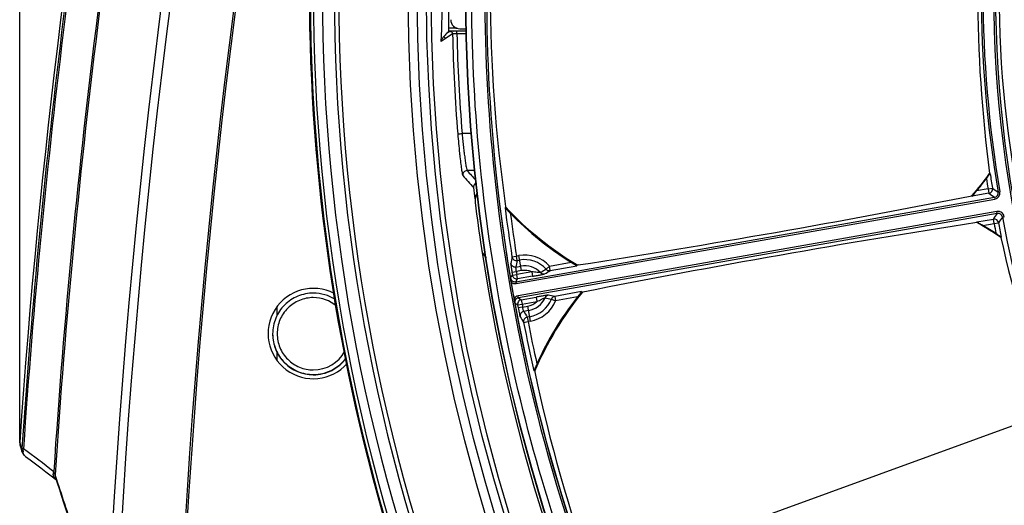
# Model space of a CAD drawing. Header units: millimetres. Extents: x 0 to 420, y -341 to 792.
# Tile 305 of 325: x 322.75 to 341.26, y 215.53 to 224.67. Entities that reach past the tile are written whole.
import ezdxf

# ---------------------------------------------------------------- set-up
doc = ezdxf.new("R2010")
doc.units = ezdxf.units.MM
doc.header["$LTSCALE"] = 23.1
doc.layers.get('0').update_dxf_attribs({"linetype": 'CONTINUOUS'})
for name, color, linetype in [('02___PRT_ALL_AXES', 7, 'CONTINUOUS'), ('06___PRT_ALL_SURFS', 7, 'CONTINUOUS'), ('DIM_PILOTEES', 7, 'CONTINUOUS')]:
    doc.layers.add(name, color=color, linetype=linetype)
doc.styles.get("Standard").update_dxf_attribs({"font": 'txt', "width": 0.7})
doc.dimstyles.new('DIMSTYLE_3', dxfattribs={"dimtxt": 2.5, "dimasz": 3.5, "dimexe": 2, "dimexo": 0, "dimtad": 1, "dimdec": 0, "dimlfac": 5.882353, "dimdsep": 46, "dimtxsty": 'Standard', "dimblk": '_FILLED', "dimblk1": '_FILLED', "dimblk2": '_FILLED', "dimcen": 0.09, "dimazin": 2, "dimtp": 0.8, "dimtm": 0.8, "dimtfac": 1, "dimtdec": 0, "dimtofl": 0, "dimtmove": 0, "dimatfit": 3, "dimldrblk": '_FILLED', "dimfxl": 0, "dimtolj": 1, "dimarcsym": 0})

# ---------------------------------------------------------------- blocks, each defined once
blk = doc.blocks.new('_FILLED')
at = {"color": 0, "linetype": 'ByBlock'}
blk.add_solid([(0, 0), (-1, 0.1429), (-1, -0.1429)], dxfattribs=at)
blk = doc.blocks.new('*D9')
at = {"layer": 'DIM_PILOTEES', "color": 2, "linetype": 'Continuous'}
for p, q in [((322.755, 216.718), (322.755, 271.478)), ((404.884, 216.276), (404.884, 271.478)), ((322.755, 269.478), (363.82, 269.478)), ((404.884, 269.478), (363.82, 269.478))]:
    blk.add_line(p, q, dxfattribs=at)
at = {"layer": 'DIM_PILOTEES', "color": 2, "linetype": 'Continuous', "xscale": 3.5, "yscale": 3.5, "zscale": 3.5, "rotation": 180}
blk.add_blockref('_FILLED', (322.755, 269.478), dxfattribs=at)
at = {"layer": 'DIM_PILOTEES', "color": 2, "linetype": 'Continuous', "xscale": 3.5, "yscale": 3.5, "zscale": 3.5}
blk.add_blockref('_FILLED', (404.884, 269.478), dxfattribs=at)
at = {"layer": 'DIM_PILOTEES', "color": 2, "linetype": 'Continuous', "insert": (363.82, 272.603), "char_height": 2.5, "width": 8.57143, "attachment_point": 2, "line_spacing_factor": 0.9}
blk.add_mtext('{\\ftxt;\\W0.0001;\\H0.0001;\\~}{\\ftxt;\\W2.2857142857;\\H2.5; }{\\ftxt;\\W0.0001;\\H0.0001;\\~}', dxfattribs=at)

msp = doc.modelspace()

# ---------------------------------------------------------------- linework, layer by layer
at = {"color": 7, "linetype": 'Continuous'}
for p, q in [((330.8246, 224.5054), (330.8246, 225.8502)), ((330.891, 224.3989), (330.7515, 224.3072)), ((330.8238, 224.4544), (330.7756, 224.4063)), ((330.84, 224.4487), (330.7756, 224.4063)), ((331.1516, 224.4544), (330.8238, 224.4544)), ((330.9793, 224.5054), (330.8246, 224.5054)), ((331.1516, 224.4511), (330.9712, 224.451)), ((331.1524, 224.4001), (330.973, 224.4)), ((331.0284, 224.4979), (331.1451, 224.4979)), ((330.7515, 224.3072), (330.6769, 224.258)), ((331.2512, 222.5258), (331.0711, 222.5258)), ((331.3162, 221.8337), (331.1645, 221.8284)), ((340.9874, 221.7734), (340.9977, 221.771)), ((340.997, 221.7705), (340.9977, 221.771)), ((331.7382, 221.5162), (331.7044, 221.513)), ((340.9723, 221.4015), (340.6613, 221.3467)), ((340.9575, 221.4852), (340.7438, 221.4475)), ((340.9575, 221.4852), (341.0413, 221.4992)), ((340.9575, 221.4852), (340.9723, 221.4015)), ((341.1478, 221.4243), (341.1813, 221.4301)), ((332.0787, 219.7393), (341.0788, 221.3263)), ((332.0846, 219.7059), (341.0847, 221.2929)), ((340.6613, 221.3467), (340.6562, 221.3557)), ((341.0788, 221.3263), (341.0847, 221.2929)), ((331.8788, 221.128), (331.892, 221.1342)), ((341.1262, 221.0578), (332.126, 219.4708)), ((341.1321, 221.0243), (332.1319, 219.4374)), ((341.1321, 221.0243), (341.1262, 221.0578)), ((340.745, 220.8522), (340.7467, 220.8624)), ((340.7467, 220.8624), (341.0577, 220.9173)), ((340.7471, 220.8619), (340.7467, 220.8624)), ((340.8586, 220.7959), (341.0724, 220.8336)), ((341.0724, 220.8336), (341.0577, 220.9173)), ((341.0724, 220.8336), (341.1559, 220.8491)), ((341.2304, 220.9558), (341.2639, 220.9619)), ((341.2079, 220.5788), (341.1991, 220.5729)), ((332.0089, 220.2091), (332.0928, 220.2222)), ((332.0928, 220.2222), (332.1377, 220.2301)), ((332.1075, 220.1388), (332.0928, 220.2222)), ((332.1075, 220.1388), (332.1524, 220.1468)), ((332.1877, 219.9467), (332.1377, 220.2301)), ((332.7129, 220.0314), (333.1244, 220.104)), ((332.008, 219.916), (332.0918, 219.9298)), ((332.0841, 220.0145), (332.173, 220.0301)), ((332.1877, 219.9467), (332.0918, 219.9298)), ((332.3798, 219.9245), (332.1009, 219.8754)), ((332.3798, 219.9245), (332.3946, 219.8409)), ((332.6498, 219.9749), (332.7129, 220.0314)), ((332.7276, 219.9477), (332.7129, 220.0314)), ((332.7276, 219.9477), (333.231, 220.0365)), ((333.2336, 220.051), (333.231, 220.0365)), ((333.2509, 220.054), (333.2336, 220.051)), ((331.9802, 219.8089), (332.0171, 219.8613)), ((332.0171, 219.8613), (332.1009, 219.8754)), ((332.0787, 219.7393), (332.1157, 219.7917)), ((332.0787, 219.7393), (332.0846, 219.7059)), ((332.1157, 219.7917), (332.1009, 219.8754)), ((332.3946, 219.8409), (332.1157, 219.7917)), ((333.3164, 219.5523), (332.813, 219.4635)), ((333.3164, 219.5523), (333.3238, 219.5395)), ((333.3238, 219.5395), (333.3411, 219.5426)), ((332.0631, 219.3383), (332.1158, 219.3017)), ((332.1319, 219.4374), (332.126, 219.4708)), ((332.1319, 219.4374), (332.1846, 219.4008)), ((332.1846, 219.4008), (332.4635, 219.45)), ((332.1846, 219.4008), (332.1993, 219.3172)), ((332.1993, 219.3172), (332.4782, 219.3663)), ((332.4635, 219.45), (332.4782, 219.3663)), ((332.7492, 219.4114), (332.8278, 219.3798)), ((332.813, 219.4635), (332.8278, 219.3798)), ((333.2393, 219.4524), (332.8278, 219.3798)), ((327.5946, 219.1088), (327.5946, 219.2732)), ((332.1158, 219.3017), (332.1993, 219.3172)), ((332.2094, 219.2629), (332.1259, 219.2472)), ((332.2094, 219.2629), (332.3053, 219.2798)), ((332.32, 219.1964), (332.2311, 219.1807)), ((332.3552, 218.9964), (332.3053, 219.2798)), ((332.227, 218.9721), (332.3104, 218.9884)), ((332.3405, 219.0797), (332.2957, 219.0718)), ((332.2957, 219.0718), (332.3104, 218.9884)), ((332.3552, 218.9964), (332.3104, 218.9884)), ((327.5946, 218.2542), (327.5946, 218.4039)), ((332.4335, 218.0628), (332.4191, 218.0641)), ((333.5414, 214.1629), (342.1537, 217.2975)), ((322.7943, 216.5995), (322.7549, 216.7181)), ((322.7631, 216.6529), (322.8023, 216.5346)), ((322.7751, 216.6167), (322.8023, 216.5346)), ((322.7943, 216.5995), (322.7803, 216.6413)), ((322.8248, 216.5974), (322.7943, 216.5995)), ((323.3446, 216.0878), (323.4277, 216.0222)), ((323.4411, 216.0481), (323.4212, 216.1083)), ((323.4526, 216.0132), (323.4406, 216.0497))]:
    msp.add_line(p, q, dxfattribs=at)
for points in [[(322.7549, 216.7181), (322.7546, 216.7133), (322.7547, 216.698), (322.7561, 216.6827), (322.759, 216.6677), (322.7631, 216.6529)], [(322.7803, 216.6413), (322.7622, 216.6967), (322.7573, 216.711), (322.755, 216.7179), (322.7549, 216.7183)], [(322.864, 216.4503), (322.9511, 216.3867), (323.0504, 216.3131), (323.1491, 216.2387), (323.2472, 216.1636), (323.3446, 216.0878)], [(323.4277, 216.0222), (323.4314, 216.0193), (323.4361, 216.0154), (323.4392, 216.0128)], [(323.4289, 216.044), (323.4583, 215.9548), (323.4938, 215.8469), (323.5338, 215.7248), (323.5782, 215.5884), (323.6271, 215.4378), (323.6803, 215.2729), (323.7379, 215.0937)]]:
    msp.add_lwpolyline(points, dxfattribs=at)
for radius in [33.745, 33.575, 33.405, 33.3124, 32.6694, 32.6636]:
    msp.add_circle((363.8046, 225.1778), radius, dxfattribs=at)
for centre, radius, start, end in [((363.8046, 225.1778), 35.5904, 155.36063, 204.63937), ((363.8046, 225.1778), 35.5875, 155.35938, 204.64062), ((363.6813, 225.1778), 35.4076, 158.05524, 201.94476), ((363.6603, 225.1778), 35.2166, 158.04684, 201.95316), ((363.6725, 225.1778), 35.0047, 157.90706, 202.09301), ((363.683, 225.1778), 34.9302, 157.91084, 202.08916), ((363.8046, 225.1778), 35.605, 163.07562, 196.92438), ((363.8046, 225.1778), 35.6047, 163.07562, 196.92438), ((467.5046, 206.7146), 144.3893, 169.346945, 176.26981), ((467.5046, 206.7146), 144.4196, 169.394269, 176.248298), ((467.5046, 206.7146), 145.0475, 169.674876, 176.092311), ((467.5046, 206.7146), 145.017, 169.674876, 176.092311), ((467.5046, 206.7146), 143.2535, 170.265841, 188.961343), ((467.5046, 206.7146), 143.0886, 170.265841, 188.961343), ((363.8046, 225.1778), 22.7425, 165.60357, 194.39643), ((363.8046, 225.1778), 22.7074, 165.60357, 194.39643), ((467.5046, 206.7146), 141.8949, 170.657362, 188.776231), ((467.5046, 206.7146), 141.8609, 170.66697, 188.771753), ((361.7969, 225.1778), 20.6321, 168.18761, 191.81239), ((359.6327, 225.1778), 28.0335, 171.74685, 188.25315), ((363.9549, 225.1778), 32.4585, 173.51729, 186.48271), ((363.9657, 225.1778), 32.4353, 173.51875, 186.48125), ((363.0704, 225.1778), 22.2416, 170.28428, 189.71572), ((363.0704, 225.1778), 22.2076, 170.28428, 189.71572), ((366.8397, 225.1778), 26.0755, 172.49809, 187.50191), ((312.6732, 225.1789), 18.0273, 357.07198, 359.99651), ((331.0285, 224.6679), 0.17, 179.9829, 269.9829), ((331.1857, 223.9964), 0.5798, 135.01357, 142.43329), ((363.7804, 225.1782), 32.8987, 181.35725, 184.6363), ((363.7773, 225.1782), 32.8136, 181.35883, 184.63631), ((345.3965, 223.6797), 14.4537, 184.60637, 186.05247), ((343.296, 223.6375), 12.2753, 185.19595, 185.62379), ((342.3434, 223.5398), 11.3177, 185.60407, 186.78452), ((363.8046, 225.1778), 32.725, 188.45598, 355.22125), ((342.9662, 223.4251), 12.0102, 186.06685, 186.40285), ((340.5658, 223.3309), 9.5278, 186.80031, 187.17797), ((339.4149, 223.1858), 8.3679, 187.17646, 187.55709), ((331.1675, 221.7434), 0.085, 92.04671, 185.94827), ((379.7261, 265.7752), 65.4946, 222.144152, 222.358661), ((336.2646, 225.1778), 5.8219, 318.96551, 324.2142), ((363.0704, 225.1778), 22.3341, 188.77417, 189.48038), ((379.7996, 265.7127), 65.6307, 222.073573, 222.337063), ((336.2646, 225.1778), 5.8291, 320.21148, 323.10203), ((363.0704, 225.1778), 22.4191, 188.98086, 189.48038), ((363.8046, 225.1778), 32.725, 186.43335, 186.81077), ((331.6554, 221.2677), 0.34, 153.17388, 186.91741), ((363.9424, 225.1758), 32.4454, 186.48167, 201.88887), ((363.8046, 225.1778), 32.2752, 186.51353, 189.57773), ((363.9522, 225.1756), 32.4212, 186.48083, 201.88537), ((340.9574, 221.4852), 0.0851, 280.06741, 9.41297), ((377.6316, 273.2543), 63.5029, 234.740131, 234.857801), ((377.3925, 273.1237), 63.1388, 234.848893, 234.967019), ((341.0642, 221.4099), 0.0849, 279.95927, 9.75645), ((341.0641, 221.41), 0.1189, 279.991, 9.72473), ((363.8046, 225.1681), 32.725, 186.91741, 188.43494), ((304.884, 403.1568), 185.2871, 278.806443, 281.131608), ((363.8046, 225.1778), 32.1816, 187.22932, 188.88173), ((336.2646, 225.1778), 5.95, 222.64989, 239.50091), ((363.8046, 225.1778), 32.1678, 187.18641, 187.22145), ((336.2646, 225.1778), 5.9558, 222.76124, 239.40817), ((336.2646, 225.1778), 5.967, 224.07009, 238.24611), ((363.8046, 225.1778), 32.0967, 187.42946, 188.88173), ((393.2409, 184.7298), 63.5029, 145.142199, 145.259869), ((341.1469, 220.9407), 0.1189, 10.27528, 100.009), ((341.1469, 220.9407), 0.0849, 10.24355, 100.04072), ((369.3098, 37.7802), 185.2871, 98.868392, 101.193557), ((337.9255, 215.7586), 5.8219, 55.7858, 61.03449), ((341.0723, 220.8335), 0.0851, 10.58703, 99.93259), ((363.1147, 224.9267), 22.4191, 190.51962, 191.01914), ((392.9715, 184.7707), 63.1388, 145.032981, 145.151107), ((363.1147, 224.9267), 22.3341, 190.51962, 191.22583), ((363.1147, 224.9267), 22.2416, 190.28428, 209.71572), ((337.9255, 215.7586), 5.8291, 56.89797, 59.78852), ((366.6567, 226.2159), 26.0755, 192.49809, 207.50191), ((331.7699, 220.4177), 0.34, 188.43494, 223.04776), ((370.1174, 213.0095), 38.7826, 169.30157, 169.48898), ((370.1184, 212.9248), 38.6894, 169.2537, 169.44112), ((332.2465, 219.6133), 0.6264, 41.87813, 100), ((332.2465, 219.6133), 0.5417, 41.87813, 100), ((363.8046, 225.1778), 32.2291, 189.39638, 189.49484), ((363.8046, 225.1778), 32.1441, 189.39638, 189.49484), ((332.2465, 219.6133), 0.4233, 44.57541, 100), ((332.2465, 219.6133), 0.3386, 66.81356, 100), ((339.2691, 209.4184), 12.4601, 122.08916, 122.64349), ((332.6086, 219.9698), 0.0849, 224.41689, 279.79651), ((318.4856, 243.9892), 27.9433, 300.39352, 300.64236), ((332.7132, 220.0314), 0.0849, 221.7412, 279.79473), ((363.8046, 225.1778), 32.2749, 189.57773, 189.72229), ((332.0639, 219.8229), 0.0849, 189.53116, 280.04443), ((332.0639, 219.823), 0.1189, 233.60499, 280.00932), ((363.8046, 225.1778), 32.2749, 189.72264, 190.27736), ((332.101, 219.8755), 0.0851, 189.56401, 279.93094), ((328.2746, 218.7593), 0.765, 57.36623, 90.00002), ((337.9255, 215.7586), 5.9558, 140.59183, 157.23876), ((337.9255, 215.7586), 5.95, 140.49909, 157.35011), ((328.2746, 218.7597), 0.68, 50.17692, 89.99954), ((363.8046, 225.1778), 32.2749, 190.27772, 190.42227), ((332.1466, 219.3538), 0.0849, 99.95929, 190.46493), ((363.8046, 225.1778), 32.2752, 190.42227, 209.57773), ((332.1994, 219.3171), 0.0851, 100.06906, 190.43599), ((332.2465, 219.6133), 0.3386, 280, 313.18644), ((332.2465, 219.6133), 0.4233, 280, 335.42459), ((332.2465, 219.6133), 0.5417, 280, 338.12187), ((332.2465, 219.6133), 0.6264, 280, 338.12187), ((337.9255, 215.7586), 5.967, 141.75389, 155.92991), ((332.7087, 219.4021), 0.0849, 100.20349, 155.58312), ((335.3587, 231.5949), 12.4599, 257.3565, 257.91084), ((327.6522, 191.9993), 27.9449, 79.35764, 79.60647), ((332.8281, 219.3799), 0.0849, 100.20528, 158.2588), ((363.8046, 225.1778), 32.2291, 190.50516, 190.60362), ((363.8046, 225.1778), 32.1441, 190.50516, 190.60362), ((365.5468, 238.8513), 38.6894, 210.55888, 210.7463), ((365.5749, 238.7713), 38.7826, 210.51102, 210.69843), ((363.8046, 225.1778), 32.1816, 191.11827, 192.77068), ((363.8046, 225.1778), 32.0967, 191.11827, 192.57054), ((328.2746, 218.7534), 0.765, 180.00033, 270.00009), ((328.2746, 218.7597), 0.68, 269.99997, 330.96051), ((363.8046, 225.1778), 32.1678, 192.77855, 192.81359), ((359.8843, 223.7509), 28.0335, 191.74685, 208.25315), ((313.3613, 203.5554), 16.1137, 51.49025, 54.03486), ((322.9778, 216.5497), 0.1597, 177.98951, 182.89188), ((323.4894, 216.0998), 0.0991, 222.54139, 231.50239), ((218.3513, 181.3084), 110.6829, 17.706975, 18.273436)]:
    msp.add_arc(centre, radius, start, end, dxfattribs=at)
msp.add_ellipse((330.8237, 224.5054), major_axis=(0, 0.051), ratio=0.0174551, start_param=-3.1241394, end_param=-1.5707963, dxfattribs=at)
for points, knots in [([(333.5931, 213.0799), (332.8231, 214.9932), (331.6459, 218.9791), (331.0514, 225.1778), (331.6459, 231.3765), (332.8231, 235.3624), (333.5931, 237.2757)], [0, 0, 0, 0, 0.2499008, 0.5, 0.7500992, 1, 1, 1, 1]), ([(330.6769, 224.258), (330.6776, 224.2706), (330.6932, 224.3034), (330.7124, 224.3321), (330.7261, 224.3499)], [0, 0, 0, 0, 0.3581179, 1, 1, 1, 1]), ([(330.9712, 224.451), (330.9407, 224.451), (330.8994, 224.4436), (330.8511, 224.4559), (330.84, 224.4487)], [0, 0, 0, 0, 0.6983556, 1, 1, 1, 1]), ([(330.891, 224.3989), (330.8907, 224.4109), (330.8891, 224.4373), (330.8581, 224.4421), (330.8501, 224.4358)], [0, 0, 0, 0, 0.5417022, 1, 1, 1, 1]), ([(330.973, 224.4), (330.9539, 224.4003), (330.9294, 224.3947), (330.8967, 224.4048), (330.891, 224.3989)], [0, 0, 0, 0, 0.6995394, 1, 1, 1, 1]), ([(330.973, 224.4), (330.973, 224.4059), (330.9733, 224.4127), (330.9719, 224.4446), (330.9716, 224.4379)], [0, 0, 0, 0, 0.4690494, 1, 1, 1, 1]), ([(330.9894, 222.5189), (330.9916, 222.5194), (331.0191, 222.5206), (331.0462, 222.5238), (331.0711, 222.5258)], [0, 0, 0, 0, 0.0832882, 1, 1, 1, 1]), ([(331.0309, 222.0857), (331.0363, 222.0384), (331.0469, 221.955), (331.059, 221.8457), (331.0749, 221.7791), (331.0764, 221.7419), (331.083, 221.7346)], [0, 0, 0, 0, 0.402234, 0.7137242, 0.9167773, 1, 1, 1, 1]), ([(331.1197, 222.0853), (331.1243, 222.0504), (331.1334, 221.9893), (331.1443, 221.9092), (331.1569, 221.8608), (331.1593, 221.8336), (331.1645, 221.8284)], [0, 0, 0, 0, 0.4043347, 0.7142932, 0.9157633, 1, 1, 1, 1]), ([(340.9262, 221.6781), (340.9405, 221.6972), (340.9605, 221.7243), (340.9845, 221.7547), (340.9932, 221.767), (340.997, 221.7705)], [0, 0, 0, 0, 0.6162137, 0.8648545, 1, 1, 1, 1]), ([(340.6728, 221.362), (340.6778, 221.3682), (340.7014, 221.3968), (340.7252, 221.4252), (340.7438, 221.4475)], [0, 0, 0, 0, 0.2155833, 1, 1, 1, 1]), ([(340.6613, 221.3467), (340.661, 221.3471), (340.6629, 221.3488), (340.6644, 221.3518), (340.6685, 221.3565), (340.6712, 221.36), (340.6728, 221.362)], [0, 0, 0, 0, 0.0789014, 0.2861855, 0.6013724, 1, 1, 1, 1]), ([(331.8788, 221.128), (331.8793, 221.1282), (331.8806, 221.1263), (331.8832, 221.1246), (331.8871, 221.1205), (331.8941, 221.1136), (331.9043, 221.1032), (331.9176, 221.0895), (331.9319, 221.0747), (331.9519, 221.0539), (331.9672, 221.0381), (331.9774, 221.0275)], [0, 0, 0, 0, 0.0099628, 0.0362054, 0.0759875, 0.1261188, 0.2471686, 0.3851639, 0.5327459, 0.6859093, 1, 1, 1, 1]), ([(340.8586, 220.7959), (340.8361, 220.809), (340.8038, 220.8273), (340.767, 220.8499), (340.7517, 220.8579), (340.7471, 220.8619)], [0, 0, 0, 0, 0.6039261, 0.8575687, 1, 1, 1, 1]), ([(341.189, 220.5897), (341.1832, 220.5934), (341.1564, 220.6106), (341.1298, 220.628), (341.1089, 220.6416)], [0, 0, 0, 0, 0.2165096, 1, 1, 1, 1]), ([(341.2079, 220.5788), (341.2074, 220.5784), (341.2053, 220.5802), (341.2017, 220.5816), (341.1959, 220.5855), (341.1915, 220.5882), (341.189, 220.5897)], [0, 0, 0, 0, 0.0787914, 0.2849854, 0.5998069, 1, 1, 1, 1]), ([(331.9855, 220.0844), (331.9845, 220.0788), (331.9877, 220.0603), (331.9909, 220.0247), (331.9988, 219.9742), (332.0047, 219.9363), (332.008, 219.916)], [0, 0, 0, 0, 0.1005427, 0.3229082, 0.6369164, 1, 1, 1, 1]), ([(332.0841, 220.0145), (332.0626, 220.0107), (332.0146, 220.021), (331.989, 220.0629), (331.9855, 220.0844)], [0, 0, 0, 0, 0.5005894, 1, 1, 1, 1]), ([(332.0089, 220.2091), (332.0123, 220.1875), (332.0379, 220.1455), (332.0859, 220.1351), (332.1075, 220.1388)], [0, 0, 0, 0, 0.4994095, 1, 1, 1, 1]), ([(333.1244, 220.104), (333.136, 220.0968), (333.1532, 220.0861), (333.1758, 220.0721), (333.1917, 220.0623), (333.206, 220.0533), (333.2168, 220.0465), (333.2237, 220.0419), (333.2276, 220.0394), (333.2295, 220.0377), (333.2311, 220.0369), (333.231, 220.0365)], [0, 0, 0, 0, 0.3247888, 0.4818504, 0.6314121, 0.768532, 0.8850555, 0.9316672, 0.9677361, 0.9910297, 1, 1, 1, 1]), ([(332.0918, 219.9298), (332.0903, 219.94), (332.0877, 219.959), (332.0844, 219.9845), (332.084, 220.0021), (332.0828, 220.0119), (332.0841, 220.0145)], [0, 0, 0, 0, 0.3625865, 0.6758199, 0.8978077, 1, 1, 1, 1]), ([(332.548, 219.9104), (332.5456, 219.9094), (332.5373, 219.9104), (332.5226, 219.9103), (332.5022, 219.9121), (332.4709, 219.9149), (332.4299, 219.9195), (332.3966, 219.923), (332.3798, 219.9245)], [0, 0, 0, 0, 0.0452742, 0.1412431, 0.2664178, 0.405906, 0.7004779, 1, 1, 1, 1]), ([(331.9929, 219.7276), (331.992, 219.7339), (331.9879, 219.761), (331.9837, 219.7881), (331.9802, 219.8089)], [0, 0, 0, 0, 0.2308331, 1, 1, 1, 1]), ([(332.3946, 219.8409), (332.4197, 219.8453), (332.4687, 219.8541), (332.5279, 219.865), (332.5702, 219.8736), (332.5949, 219.8785), (332.6117, 219.8829), (332.6206, 219.8847), (332.6231, 219.8861)], [0, 0, 0, 0, 0.3293194, 0.6397303, 0.7748141, 0.8857466, 0.9633572, 1, 1, 1, 1]), ([(328.2746, 219.5243), (328.2246, 219.5243), (328.1244, 219.5145), (327.98, 219.4707), (327.8469, 219.3995), (327.7302, 219.3038), (327.6345, 219.1871), (327.5633, 219.054), (327.5195, 218.9096), (327.5096, 218.8093), (327.5096, 218.7593)], [0, 0, 0, 0, 0.125004, 0.2500006, 0.3750013, 0.5000014, 0.6250013, 0.750001, 0.8750005, 1, 1, 1, 1]), ([(333.3164, 219.5523), (333.3166, 219.5519), (333.3153, 219.5506), (333.3142, 219.5484), (333.3113, 219.5447), (333.3065, 219.538), (333.2987, 219.528), (333.2883, 219.5146), (333.2767, 219.4999), (333.2603, 219.479), (333.2477, 219.4631), (333.2393, 219.4524)], [0, 0, 0, 0, 0.00897, 0.0322635, 0.0683317, 0.1149435, 0.2314669, 0.3685869, 0.5181488, 0.6752107, 1, 1, 1, 1]), ([(328.2746, 219.4397), (328.2302, 219.4397), (328.1411, 219.4309), (328.0127, 219.392), (327.8944, 219.3287), (327.7907, 219.2436), (327.7056, 219.1399), (327.6424, 219.0216), (327.6034, 218.8932), (327.5903, 218.7597), (327.6034, 218.6262), (327.6424, 218.4978), (327.7056, 218.3795), (327.7907, 218.2758), (327.8944, 218.1906), (328.0127, 218.1274), (328.1411, 218.0885), (328.2302, 218.0797), (328.2746, 218.0797)], [0, 0, 0, 0, 0.062502, 0.1250003, 0.1875006, 0.2500007, 0.3125006, 0.3750005, 0.4375003, 0.5, 0.5624997, 0.6249995, 0.6874994, 0.7499993, 0.8124994, 0.8749997, 0.937498, 1, 1, 1, 1]), ([(332.0631, 219.3383), (332.0618, 219.3456), (332.0567, 219.3726), (332.0513, 219.3995), (332.0473, 219.4191)], [0, 0, 0, 0, 0.2700145, 1, 1, 1, 1]), ([(332.6937, 219.4857), (332.6909, 219.4862), (332.6819, 219.4848), (332.6646, 219.4832), (332.6397, 219.4794), (332.597, 219.4729), (332.5376, 219.463), (332.4887, 219.4545), (332.4635, 219.45)], [0, 0, 0, 0, 0.0366428, 0.1142533, 0.2251857, 0.3602695, 0.6706805, 1, 1, 1, 1]), ([(332.4782, 219.3663), (332.4935, 219.3735), (332.5236, 219.3882), (332.5606, 219.4066), (332.589, 219.4199), (332.6076, 219.4285), (332.6214, 219.4335), (332.6289, 219.4373), (332.6314, 219.4372)], [0, 0, 0, 0, 0.2995222, 0.5940942, 0.7335824, 0.8587571, 0.9547258, 1, 1, 1, 1]), ([(332.1259, 219.2472), (332.1297, 219.227), (332.1372, 219.1894), (332.1471, 219.1392), (332.1562, 219.1046), (332.1595, 219.0862), (332.1624, 219.0812)], [0, 0, 0, 0, 0.3630836, 0.6770918, 0.8994573, 1, 1, 1, 1]), ([(332.2311, 219.1807), (332.2096, 219.1769), (332.1681, 219.1508), (332.1584, 219.1027), (332.1624, 219.0812)], [0, 0, 0, 0, 0.5005894, 1, 1, 1, 1]), ([(332.2311, 219.1807), (332.229, 219.1827), (332.2268, 219.1923), (332.2212, 219.209), (332.2155, 219.2341), (332.2114, 219.2528), (332.2094, 219.2629)], [0, 0, 0, 0, 0.1021922, 0.3241801, 0.6374135, 1, 1, 1, 1]), ([(332.2957, 219.0718), (332.2741, 219.068), (332.2325, 219.0418), (332.2229, 218.9935), (332.227, 218.9721)], [0, 0, 0, 0, 0.5005905, 1, 1, 1, 1]), ([(327.5096, 218.7593), (327.5096, 218.7093), (327.5195, 218.6091), (327.5633, 218.4647), (327.6345, 218.3316), (327.7302, 218.2149), (327.8469, 218.1192), (327.98, 218.048), (328.1244, 218.0042), (328.2246, 217.9943), (328.2746, 217.9943)], [0, 0, 0, 0, 0.1249995, 0.249999, 0.3749987, 0.4999986, 0.6249987, 0.7499994, 0.874996, 1, 1, 1, 1]), ([(328.2746, 217.9943), (328.3344, 217.9943), (328.4543, 218.0085), (328.624, 218.0709), (328.7745, 218.1709), (328.8567, 218.2594), (328.892, 218.3076)], [0, 0, 0, 0, 0.2500046, 0.5000011, 0.7500007, 1, 1, 1, 1]), ([(328.2746, 217.9884), (328.3345, 217.9884), (328.4547, 218.0026), (328.6247, 218.0653), (328.7754, 218.1657), (328.8576, 218.2545), (328.8929, 218.3029)], [0, 0, 0, 0, 0.2500046, 0.5000011, 0.7500007, 1, 1, 1, 1]), ([(332.4774, 218.1922), (332.4713, 218.1788), (332.4624, 218.1587), (332.4507, 218.1324), (332.4423, 218.1135), (332.4345, 218.0962), (332.4285, 218.0828), (332.4243, 218.074), (332.422, 218.0688), (332.4202, 218.0663), (332.4196, 218.064), (332.4191, 218.0641)], [0, 0, 0, 0, 0.3140907, 0.4672541, 0.6148361, 0.7528314, 0.8738812, 0.9240125, 0.9637946, 0.9900372, 1, 1, 1, 1]), ([(322.864, 216.4503), (322.8508, 216.4599), (322.836, 216.4776), (322.8274, 216.498), (322.8255, 216.5034)], [0, 0, 0, 0, 0.7404455, 1, 1, 1, 1]), ([(323.4163, 216.0328), (323.4018, 216.0487), (323.3822, 216.0936), (323.3875, 216.141), (323.3945, 216.1644)], [0, 0, 0, 0, 0.4683496, 1, 1, 1, 1]), ([(323.4212, 216.1083), (323.4201, 216.1168), (323.4113, 216.1361), (323.401, 216.154), (323.3945, 216.1644)], [0, 0, 0, 0, 0.409613, 1, 1, 1, 1])]:
    msp.add_open_spline(points, degree=3, knots=knots, dxfattribs=at)
for points in [[(330.7515, 224.3072), (330.7511, 224.3237), (330.7404, 224.3416), (330.7261, 224.3499)], [(331.3399, 221.5999), (331.3075, 221.5876), (331.2818, 221.5455), (331.2857, 221.5111)], [(332.126, 219.4708), (332.0953, 219.4654), (332.0649, 219.4456), (332.0476, 219.4195)], [(322.8023, 216.5346), (322.7955, 216.5553), (322.7927, 216.5778), (322.7943, 216.5995)], [(322.8182, 216.5553), (322.8187, 216.5695), (322.821, 216.5837), (322.8248, 216.5974)], [(322.8023, 216.5346), (322.8133, 216.5015), (322.8358, 216.4707), (322.864, 216.4503)], [(322.8255, 216.5034), (322.8213, 216.5156), (322.8189, 216.5287), (322.8183, 216.5417)], [(323.4289, 216.044), (323.4222, 216.0645), (323.4195, 216.0868), (323.4212, 216.1083)]]:
    msp.add_open_spline(points, degree=3, dxfattribs=at)
at = {"layer": '02___PRT_ALL_AXES', "color": 7, "linetype": 'Continuous'}
msp.add_arc((328.2746, 218.7637), 0.85, 62.58848, 318.56803, dxfattribs=at)
at = {"layer": '06___PRT_ALL_SURFS', "color": 7, "linetype": 'Continuous'}
msp.add_arc((467.5046, 206.7146), 145.095, 169.739259, 176.046633, dxfattribs=at)

# ---------------------------------------------------------------- dimensions: what is measured, and where the dimension line sits
at = {"layer": 'DIM_PILOTEES', "color": 2, "linetype": 'Continuous'}
dim = msp.add_linear_dim(base=(404.8843, 269.4785), p1=(322.7549, 216.7182), p2=(404.8843, 216.2759), text='{\\ftxt;\\W0.0001;\\H0.0001;\\~}{\\ftxt;\\W2.2857142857;\\H2.5; }{\\ftxt;\\W0.0001;\\H0.0001;\\~}', dimstyle='DIMSTYLE_3', dxfattribs=at)
dim.commit()
dim.dimension.update_dxf_attribs({"geometry": '*D9', "text_midpoint": (363.4624, 269.4785), "dimtype": 160})

doc.saveas('drawing.dxf')
